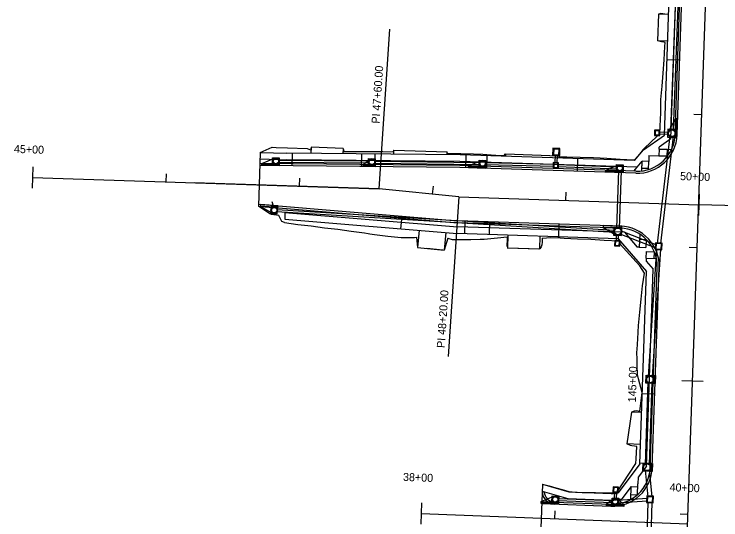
# Model space of a CAD drawing. Extents: x 979959 to 994833, y 1835619 to 1845316.
# Drawn here: x 991984 to 992514, y 1843149 to 1843529 of the extents above; entities that cross this region are included whole.
import ezdxf

# ---------------------------------------------------------------- set-up
doc = ezdxf.new("R2010")
doc.units = 0
for name, color, linetype in [('R_Drainage', 7, 'Continuous'), ('R_Horz Alg', 7, 'Continuous'), ('R_Horz Alg Annot', 7, 'Continuous'), ('R_Horz Alg Stationing', 7, 'Continuous'), ('R_Proposed Const Limits', 7, 'Continuous'), ('R_Proposed Road', 7, 'Continuous'), ('S_CURB', 7, 'Continuous')]:
    doc.layers.add(name, color=color, linetype=linetype)

msp = doc.modelspace()

# ---------------------------------------------------------------- linework, layer by layer
at = {"layer": 'R_Drainage'}
for p, q in [((992481.81, 1843602.61), (992475.81, 1843441.75)), ((992483.81, 1843602.53), (992477.81, 1843441.67)), ((992479.6, 1843450.33), (992474.13, 1843440.93)), ((992480.1, 1843450.31), (992479.62, 1843436.32)), ((992467.26, 1843440.5), (992474.36, 1843440.25)), ((992475.22, 1843437.42), (992465.63, 1843356.75)), ((992467.2, 1843439), (992474.31, 1843438.75)), ((992477.71, 1843437.12), (992468.13, 1843356.67)), ((992169.37, 1843416.7), (992178.88, 1843420.89)), ((992177.41, 1843421.13), (992182.41, 1843421.08)), ((992181.72, 1843419.34), (992250.1, 1843418.69)), ((992245.38, 1843415.98), (992250.36, 1843419.89)), ((992249.43, 1843420.44), (992254.42, 1843420.4)), ((992324.27, 1843415.08), (992333.87, 1843419.05)), ((992332.41, 1843419.32), (992337.41, 1843419.16)), ((992389.32, 1843423.46), (992389.11, 1843416.96)), ((992389.32, 1843423.46), (992389.11, 1843416.96)), ((992390.82, 1843423.41), (992390.6, 1843416.91)), ((992390.82, 1843423.41), (992390.6, 1843416.91)), ((992169.36, 1843416.2), (992182.36, 1843416.08)), ((992181.7, 1843417.84), (992250.09, 1843417.19)), ((992245.38, 1843415.48), (992254.38, 1843415.4)), ((992253.79, 1843417.14), (992332.96, 1843416.02)), ((992253.81, 1843418.64), (992332.98, 1843417.52)), ((992324.25, 1843414.58), (992337.24, 1843414.16)), ((992336.66, 1843415.95), (992388.28, 1843414.73)), ((992336.7, 1843417.45), (992388.33, 1843416.23)), ((992391.28, 1843414.63), (992435.88, 1843412.69)), ((992391.33, 1843416.13), (992435.95, 1843414.19)), ((992427.21, 1843411.7), (992436.81, 1843415.67)), ((992435.35, 1843415.94), (992440.35, 1843415.77)), ((992427.19, 1843411.2), (992440.18, 1843410.78)), ((992436.71, 1843411.66), (992435.29, 1843368.21)), ((992438.71, 1843411.59), (992437.28, 1843368.14)), ((992168.33, 1843384.61), (992177.41, 1843379.56)), ((992168.37, 1843385.11), (992181.32, 1843384.03)), ((992180.49, 1843382.38), (992433.88, 1843366.78)), ((992175.93, 1843379.46), (992180.91, 1843379.05)), ((992180.4, 1843380.89), (992433.78, 1843365.28)), ((992425.3, 1843368.74), (992434.71, 1843363.29)), ((992425.31, 1843369.24), (992439.31, 1843368.78)), ((992438.68, 1843366.27), (992464.86, 1843356.1)), ((992435.22, 1843358.42), (992435.38, 1843363.52)), ((992436.72, 1843358.37), (992436.88, 1843363.48)), ((992437.78, 1843363.93), (992464.77, 1843353.46)), ((992465.24, 1843352.76), (992459.02, 1843256.97)), ((992468.24, 1843352.66), (992462.01, 1843256.77)), ((992458.82, 1843252.92), (992456.69, 1843190.96)), ((992461.82, 1843252.82), (992459.69, 1843190.86)), ((992456.82, 1843186.78), (992458.65, 1843166.88)), ((992459.8, 1843187.06), (992461.68, 1843166.78)), ((992433.84, 1843170.72), (992433.62, 1843165.17)), ((992435.34, 1843170.66), (992435.12, 1843165.11)), ((992378.75, 1843163.26), (992388.38, 1843167.16)), ((992386.92, 1843167.44), (992391.91, 1843167.25)), ((992391.2, 1843165.53), (992432.47, 1843164.1)), ((992427.72, 1843161.54), (992432.81, 1843165.3)), ((992431.89, 1843165.88), (992436.89, 1843165.69)), ((992440.71, 1843161.04), (992435.93, 1843165.18)), ((992435.96, 1843164.39), (992458.38, 1843165.71)), ((992378.73, 1843162.76), (992391.72, 1843162.25)), ((992391.14, 1843164.03), (992432.42, 1843162.6)), ((992427.7, 1843161.04), (992440.69, 1843160.54)), ((992436.08, 1843162.39), (992458.31, 1843163.7)), ((992458.79, 1843162.87), (992457.93, 1843134.59)), ((992461.79, 1843162.77), (992460.86, 1843132.3))]:
    msp.add_line(p, q, dxfattribs=at)
for points in [[(992479.6, 1843450.33), (992479.12, 1843436.34), (992480.62, 1843436.29), (992481.1, 1843450.28)], [(992463.8, 1843441.87), (992463.66, 1843437.87), (992467.66, 1843437.73), (992467.8, 1843441.73)], [(992464.28, 1843441.35), (992464.18, 1843438.35), (992467.18, 1843438.25), (992467.28, 1843441.25)], [(992473.83, 1843442.52), (992473.62, 1843436.53), (992479.62, 1843436.32), (992479.82, 1843442.32)], [(992392.89, 1843428.01), (992387.56, 1843428.18), (992387.38, 1843422.85), (992392.71, 1843422.68)], [(992392.2, 1843427.36), (992388.2, 1843427.49), (992388.07, 1843423.5), (992392.07, 1843423.37)], [(992177.41, 1843421.13), (992182.41, 1843421.08), (992182.36, 1843416.08), (992177.36, 1843416.13)], [(992249.43, 1843420.44), (992254.42, 1843420.4), (992254.38, 1843415.4), (992249.38, 1843415.44)], [(992332.41, 1843419.32), (992337.41, 1843419.16), (992337.24, 1843414.16), (992332.24, 1843414.32)], [(992169.37, 1843416.7), (992182.37, 1843416.58), (992182.35, 1843415.08), (992169.36, 1843415.2)], [(992245.38, 1843415.98), (992254.38, 1843415.9), (992254.37, 1843414.4), (992245.37, 1843414.48)], [(992324.27, 1843415.08), (992337.26, 1843414.66), (992337.21, 1843413.16), (992324.22, 1843413.59)], [(992387.87, 1843417.5), (992387.74, 1843413.5), (992391.74, 1843413.37), (992391.87, 1843417.37)], [(992388.36, 1843416.98), (992388.26, 1843413.98), (992391.26, 1843413.88), (992391.35, 1843416.88)], [(992435.35, 1843415.94), (992440.35, 1843415.77), (992440.18, 1843410.78), (992435.19, 1843410.94)], [(992427.21, 1843411.7), (992440.2, 1843411.28), (992440.15, 1843409.78), (992427.16, 1843410.2)], [(992168.33, 1843384.61), (992181.28, 1843383.53), (992181.41, 1843385.03), (992168.45, 1843386.1)], [(992175.93, 1843379.46), (992180.91, 1843379.05), (992181.32, 1843384.03), (992176.34, 1843384.44)], [(992425.3, 1843368.74), (992439.29, 1843368.28), (992439.34, 1843369.78), (992425.35, 1843370.24)], [(992433.11, 1843362.98), (992439.11, 1843362.79), (992439.31, 1843368.78), (992433.31, 1843368.98)], [(992433.85, 1843354.97), (992437.85, 1843354.83), (992437.98, 1843358.83), (992433.99, 1843358.96)], [(992434.37, 1843355.45), (992437.37, 1843355.35), (992437.47, 1843358.35), (992434.47, 1843358.45)], [(992464.23, 1843352.3), (992469.22, 1843352.13), (992469.4, 1843357.12), (992464.4, 1843357.3)], [(992464.74, 1843352.78), (992468.74, 1843352.64), (992468.88, 1843356.64), (992464.88, 1843356.78)], [(992457.29, 1843251.98), (992457.49, 1843257.97), (992463.49, 1843257.77), (992463.28, 1843251.77)], [(992462.78, 1843251.79), (992462.99, 1843257.78), (992464.49, 1843257.73), (992464.28, 1843251.74)], [(992455.02, 1843186.01), (992455.23, 1843192.01), (992461.23, 1843191.81), (992461.02, 1843185.81)], [(992460.52, 1843185.83), (992460.73, 1843191.82), (992462.23, 1843191.77), (992462.02, 1843185.77)], [(992436.72, 1843174.11), (992432.72, 1843174.27), (992432.57, 1843170.27), (992436.57, 1843170.12)], [(992436.2, 1843173.63), (992433.2, 1843173.75), (992433.09, 1843170.75), (992436.09, 1843170.64)], [(992386.92, 1843167.44), (992391.91, 1843167.25), (992391.72, 1843162.25), (992386.72, 1843162.45)], [(992431.89, 1843165.88), (992436.89, 1843165.69), (992436.7, 1843160.69), (992431.7, 1843160.88)], [(992457.94, 1843167.4), (992457.77, 1843162.41), (992462.76, 1843162.24), (992462.93, 1843167.23)], [(992458.42, 1843166.89), (992458.28, 1843162.89), (992462.28, 1843162.75), (992462.42, 1843166.75)], [(992378.75, 1843163.26), (992391.74, 1843162.75), (992391.68, 1843161.25), (992378.69, 1843161.76)], [(992427.72, 1843161.54), (992440.71, 1843161.04), (992440.65, 1843159.54), (992427.66, 1843160.04)]]:
    msp.add_lwpolyline(points, close=True, dxfattribs=at)
for centre, radius in [((992476.72, 1843439.42), 3), ((992476.72, 1843439.42), 3), ((992476.72, 1843439.42), 2.5), ((992476.72, 1843439.42), 2.5), ((992179.89, 1843418.6), 2.5), ((992179.89, 1843418.6), 2.5), ((992179.89, 1843418.6), 2), ((992179.89, 1843418.6), 2), ((992251.9, 1843417.92), 2.5), ((992251.9, 1843417.92), 2.5), ((992251.9, 1843417.92), 2), ((992251.9, 1843417.92), 2), ((992334.83, 1843416.74), 2.5), ((992334.83, 1843416.74), 2.5), ((992334.83, 1843416.74), 2), ((992334.83, 1843416.74), 2), ((992437.77, 1843413.36), 2.5), ((992437.77, 1843413.36), 2.5), ((992437.77, 1843413.36), 2), ((992437.77, 1843413.36), 2), ((992178.62, 1843381.75), 2.5), ((992178.62, 1843381.75), 2.5), ((992178.62, 1843381.75), 2), ((992178.62, 1843381.75), 2), ((992436.21, 1843365.88), 3), ((992436.21, 1843365.88), 3), ((992436.21, 1843365.88), 2.5), ((992436.21, 1843365.88), 2.5), ((992460.39, 1843254.87), 3), ((992460.39, 1843254.87), 3), ((992460.39, 1843254.87), 2.5), ((992460.39, 1843254.87), 2.5), ((992458.13, 1843188.91), 3), ((992458.13, 1843188.91), 3), ((992458.13, 1843188.91), 2.5), ((992458.13, 1843188.91), 2.5), ((992389.32, 1843164.85), 2.5), ((992389.32, 1843164.85), 2.5), ((992389.32, 1843164.85), 2), ((992389.32, 1843164.85), 2), ((992434.29, 1843163.29), 2.5), ((992434.29, 1843163.29), 2.5), ((992434.29, 1843163.29), 2), ((992434.29, 1843163.29), 2)]:
    msp.add_circle(centre, radius, dxfattribs=at)
at = {"layer": 'R_Horz Alg'}
for p, q in [((992476.02, 1842777.04), (992513.51, 1843870.41)), ((991997.43, 1843406.3), (992257.29, 1843397.77)), ((992257.29, 1843397.77), (992118.61, 1843402.33)), ((992317, 1843391.81), (992257.29, 1843397.77)), ((992317, 1843391.81), (992496.9, 1843385.9)), ((992678.8, 1843379.93), (992496.9, 1843385.9)), ((992288.84, 1843154.22), (992488.69, 1843146.49))]:
    msp.add_line(p, q, dxfattribs=at)
at = {"layer": 'R_Horz Alg Annot'}
for points in [[(992257.29, 1843397.77), (992265.23, 1843517.51)], [(992317, 1843391.81), (992309.06, 1843272.07)]]:
    msp.add_lwpolyline(points, dxfattribs=at)
at = {"layer": 'R_Horz Alg Stationing'}
for points in [[(992493.23, 1843453.86), (992499.22, 1843453.66)], [(991997.7, 1843414.3), (991997.17, 1843398.31)], [(992097.58, 1843409.02), (992097.38, 1843403.02)], [(992197.52, 1843405.74), (992197.33, 1843399.74)], [(992297.69, 1843399.77), (992297.09, 1843393.8)], [(992397.15, 1843395.18), (992396.95, 1843389.18)], [(992497.16, 1843393.9), (992496.64, 1843377.91)], [(992489.8, 1843353.92), (992495.8, 1843353.72)], [(992484.37, 1843254.05), (992500.36, 1843253.5)], [(992289.15, 1843162.21), (992288.53, 1843146.23)], [(992389, 1843156.35), (992388.76, 1843150.36)], [(992482.94, 1843154.04), (992488.94, 1843153.83)]]:
    msp.add_lwpolyline(points, dxfattribs=at)
at = {"layer": 'R_Proposed Const Limits'}
for p, q in [((992467.72, 1843439.04), (992461.71, 1843433.43)), ((992206.29, 1843428.92), (992205.84, 1843427.03)), ((992230.27, 1843428.12), (992230.72, 1843425.9)), ((992268.26, 1843426.82), (992267.78, 1843425.54)), ((992308.61, 1843424.28), (992308.27, 1843425.46)), ((992285.29, 1843361.59), (992286.06, 1843353.79)), ((992308.84, 1843360.71), (992305.97, 1843351.8))]:
    msp.add_line(p, q, dxfattribs=at)
for points in [[(992471.61, 1843528.87), (992470.12, 1843529.11), (992468.53, 1843529.29), (992466.78, 1843528.81)], [(992471.73, 1843507.57), (992471.06, 1843507.7), (992469.07, 1843507.95), (992467.08, 1843508.55), (992466.09, 1843508.82)], [(992467.72, 1843439.04), (992468.03, 1843444.72), (992468.58, 1843454.71), (992468.62, 1843464.71), (992469.42, 1843474.69), (992470.23, 1843484.67), (992470.94, 1843494.65), (992471.56, 1843504.63), (992471.73, 1843507.57)], [(992461.71, 1843433.43), (992455.38, 1843427.34), (992452.53, 1843423.75), (992448.96, 1843419.67)], [(992168.14, 1843425.06), (992177.12, 1843428.92), (992180.02, 1843428.86), (992188.49, 1843428.53), (992203.43, 1843428.08), (992205.84, 1843427.03)], [(992230.72, 1843425.9), (992238.21, 1843425.91), (992248.21, 1843425.82), (992251.1, 1843425.72), (992252.21, 1843425.68), (992260.09, 1843425.77), (992267.78, 1843425.54)], [(992308.61, 1843424.28), (992310.18, 1843424.22)], [(992310.18, 1843424.22), (992318.61, 1843424.34), (992328.06, 1843424.13), (992335.06, 1843423.83), (992338.05, 1843423.61), (992348.03, 1843422.68)], [(992348.03, 1843422.68), (992351.06, 1843422.82)], [(992351.06, 1843422.82), (992352.07, 1843423.97)], [(992392.51, 1843422.03), (992392.05, 1843422.64)], [(992392.51, 1843422.03), (992395.02, 1843421.83), (992398.02, 1843421.81), (992408.02, 1843421.57), (992418.02, 1843421.22), (992428.01, 1843420.88), (992437.99, 1843420.14), (992447.98, 1843419.54), (992449.02, 1843419.74)], [(992186.43, 1843372.52), (992184.24, 1843373.38), (992182.04, 1843377.91), (992176.59, 1843378.57), (992175.37, 1843379.06), (992166.82, 1843384.73)], [(992186.43, 1843372.52), (992196.39, 1843371.15), (992206.35, 1843369.96), (992216.32, 1843368.65), (992226.28, 1843367.45), (992236.24, 1843366.08), (992246.2, 1843364.76), (992249.08, 1843364.32), (992250.19, 1843364.15), (992253.87, 1843363.5), (992263.8, 1843362.29), (992273.74, 1843361.24), (992281.78, 1843361.17), (992283.8, 1843361.26), (992285.28, 1843361.62)], [(992308.83, 1843360.69), (992312.15, 1843359.7), (992315.94, 1843359.75), (992325.95, 1843359.89), (992332.96, 1843359.98), (992335.96, 1843360.01), (992346, 1843361.04), (992353.4, 1843361.8)], [(992353.4, 1843361.8), (992353.36, 1843360.6), (992353.24, 1843358.6), (992352.91, 1843356.61), (992353.12, 1843355.07), (992353.76, 1843353.58)], [(992379.47, 1843360.78), (992379.62, 1843359.74), (992379.5, 1843357.74), (992379.24, 1843355.75), (992378.67, 1843354.27), (992377.75, 1843352.76)], [(992379.47, 1843360.78), (992386.03, 1843361.35), (992393.02, 1843360.96), (992396.02, 1843360.83), (992406.01, 1843360.37), (992416.01, 1843360.03), (992425.99, 1843359.41), (992437.31, 1843358.85)], [(992437.31, 1843358.85), (992438.13, 1843356.17), (992449.93, 1843343.09), (992452.78, 1843340.14)], [(992454.48, 1843245.07), (992451.64, 1843255.17), (992451.12, 1843258.64), (992450.8, 1843265.21), (992450.67, 1843269.67), (992450.54, 1843275.22), (992450.68, 1843277.34), (992451.21, 1843285.2), (992451.86, 1843295.19), (992452.77, 1843305.16), (992453.67, 1843315.14), (992454.74, 1843325.11), (992456.33, 1843334.47), (992452.78, 1843340.14)], [(992452.79, 1843230.79), (992453.29, 1843235.1), (992454.48, 1843245.07)], [(992452.79, 1843230.79), (992451.56, 1843231), (992450.02, 1843231.27), (992448.4, 1843231.1), (992446.54, 1843230.33)], [(992450.56, 1843204.59), (992448.66, 1843204.81), (992446.67, 1843205.05), (992445.68, 1843205.17), (992443.05, 1843206.44)], [(992449.65, 1843191.83), (992449.9, 1843195.2), (992450.56, 1843204.59)], [(992379.76, 1843176.2), (992384.71, 1843174.93), (992389.66, 1843173.55), (992394.61, 1843172.15), (992399.56, 1843170.66), (992404.55, 1843170.33), (992409.54, 1843170.12), (992414.54, 1843169.98), (992419.54, 1843169.95), (992424.54, 1843169.87), (992429.55, 1843169.87), (992434.56, 1843170.13), (992435.61, 1843170.08), (992449.65, 1843191.83)]]:
    msp.add_lwpolyline(points, dxfattribs=at)
at = {"layer": 'R_Proposed Road'}
for p, q in [((992471.17, 1843437.97), (992479.58, 1843683.42)), ((992476.08, 1843435.17), (992484.58, 1843683.25)), ((992479.19, 1843438.47), (992487.58, 1843683.15)), ((992480.69, 1843438.42), (992489.09, 1843683.28)), ((992466.78, 1843528.81), (992466.09, 1843508.82)), ((992474.27, 1843528.56), (992466.78, 1843528.81)), ((992473.59, 1843508.57), (992466.09, 1843508.82)), ((992482.6, 1843494.25), (992473.11, 1843494.58)), ((992455.58, 1843427.05), (992471.17, 1843437.97)), ((992476.08, 1843435.17), (992467.29, 1843429.15)), ((992168.14, 1843425), (992166.82, 1843384.73)), ((992168.14, 1843425), (992188.13, 1843424.53)), ((992317.92, 1843423.3), (992188.13, 1843424.53)), ((992230.27, 1843428.12), (992206.29, 1843428.92)), ((992268.28, 1843423.77), (992268.26, 1843426.82)), ((992268.26, 1843426.82), (992308.27, 1843425.46)), ((992308.29, 1843423.39), (992308.27, 1843425.46)), ((992448.73, 1843419), (992455.58, 1843427.05)), ((992467.24, 1843427.65), (992467.07, 1843422.65)), ((992467.24, 1843427.65), (992467.29, 1843429.15)), ((992467.24, 1843427.65), (992473.24, 1843427.44)), ((992473.24, 1843427.44), (992473.07, 1843422.45)), ((992473.24, 1843427.44), (992476.5, 1843427.33)), ((992167.98, 1843420.19), (992187.97, 1843419.53)), ((992317.78, 1843418.3), (992187.97, 1843419.53)), ((992254.35, 1843414.4), (992254.28, 1843423.9)), ((992448.73, 1843419), (992317.92, 1843423.3)), ((992322.37, 1843423.15), (992322.06, 1843413.66)), ((992338.02, 1843422.64), (992337.71, 1843413.14)), ((992352.07, 1843423.97), (992352.01, 1843422.18)), ((992352.07, 1843423.97), (992392.05, 1843422.64)), ((992392.05, 1843422.64), (992391.99, 1843420.86)), ((992405.98, 1843420.4), (992405.67, 1843410.91)), ((992459.61, 1843422.91), (992459.45, 1843418.25)), ((992459.61, 1843422.91), (992467.07, 1843422.65)), ((992467.07, 1843422.65), (992473.07, 1843422.45)), ((992473.07, 1843422.45), (992473.57, 1843422.43)), ((992317.72, 1843413.8), (992167.82, 1843415.22)), ((992317.75, 1843415.3), (992167.87, 1843416.72)), ((992449.72, 1843409.46), (992317.72, 1843413.8)), ((992449.77, 1843410.96), (992317.75, 1843415.3)), ((992450.67, 1843413.93), (992317.85, 1843418.3)), ((992448.21, 1843411.01), (992454.45, 1843418.42)), ((992454.2, 1843411.16), (992454.45, 1843418.42)), ((992454.2, 1843411.16), (992454.34, 1843415.16)), ((992459.45, 1843418.25), (992454.45, 1843418.42)), ((992459.24, 1843412.26), (992459.45, 1843418.25)), ((992459.27, 1843412.99), (992454.27, 1843413.16)), ((992166.82, 1843384.73), (992316.32, 1843372.32)), ((992166.87, 1843386.23), (992316.41, 1843373.82)), ((992186.67, 1843380.07), (992186.51, 1843375.07)), ((992186.67, 1843380.07), (992316.14, 1843369.33)), ((992274.34, 1843377.31), (992273.4, 1843367.86)), ((992186.51, 1843375.07), (992315.86, 1843364.33)), ((992438.22, 1843368.32), (992316.32, 1843372.32)), ((992438.27, 1843369.82), (992316.41, 1843373.82)), ((992321.58, 1843373.65), (992321.27, 1843364.15)), ((992340.08, 1843363.54), (992340.39, 1843373.03)), ((992392.05, 1843361.83), (992392.36, 1843371.33)), ((992287.35, 1843366.7), (992286.06, 1843353.79)), ((992441.16, 1843365.22), (992316.14, 1843369.33)), ((992307.29, 1843365.04), (992305.97, 1843351.8)), ((992436.43, 1843360.37), (992315.86, 1843364.33)), ((992353.76, 1843353.58), (992354.07, 1843363.08)), ((992377.75, 1843352.76), (992378.06, 1843362.29)), ((992441.16, 1843365.22), (992450.7, 1843354.12)), ((992452.65, 1843363.84), (992452.33, 1843354.07)), ((992436.43, 1843360.37), (992457.65, 1843335.68)), ((992452.53, 1843360.06), (992457.52, 1843359.9)), ((992457.52, 1843359.9), (992457.33, 1843353.9)), ((992286.06, 1843353.79), (992305.97, 1843351.8)), ((992304.97, 1843351.9), (992293.03, 1843353.09)), ((992353.16, 1843353.6), (992377.14, 1843352.78)), ((992353.76, 1843353.58), (992377.75, 1843352.76)), ((992452.33, 1843354.07), (992450.7, 1843354.12)), ((992452.33, 1843354.07), (992457.33, 1843353.9)), ((992457.53, 1843345.76), (992457.7, 1843350.76)), ((992457.7, 1843350.76), (992463.69, 1843350.55)), ((992463.52, 1843345.55), (992463.69, 1843350.55)), ((992457.53, 1843345.76), (992457.45, 1843343.59)), ((992457.53, 1843345.76), (992465.22, 1843345.5)), ((992457.45, 1843343.59), (992462.72, 1843337.46)), ((992452.71, 1843191.6), (992457.65, 1843335.68)), ((992457.66, 1843189.87), (992462.72, 1843337.46)), ((992460.62, 1843188.73), (992465.77, 1843338.86)), ((992462.12, 1843188.68), (992467.27, 1843338.81)), ((992464.01, 1843243.74), (992454.51, 1843244.07)), ((992446.54, 1843230.33), (992443.05, 1843206.44)), ((992454.03, 1843230.07), (992446.54, 1843230.33)), ((992453.21, 1843206.09), (992443.05, 1843206.44)), ((992452.71, 1843191.6), (992436.39, 1843169.66)), ((992462.23, 1843191.77), (992452.73, 1843192.1)), ((992457.66, 1843189.87), (992451.53, 1843181.63)), ((992451.53, 1843181.63), (992451.36, 1843176.63)), ((992379.76, 1843176.2), (992377.63, 1843121.23)), ((992379.76, 1843176.2), (992399.55, 1843170.46)), ((992451.04, 1843168.38), (992451.36, 1843176.63)), ((992379.56, 1843171.05), (992398.74, 1843165.48)), ((992379.56, 1843170.57), (992381.06, 1843170.61)), ((992399.55, 1843170.46), (992431.35, 1843169.23)), ((992446.27, 1843174.57), (992439.34, 1843165.25)), ((992445.89, 1843164.75), (992446.27, 1843174.57)), ((992446.27, 1843174.57), (992451.27, 1843174.37)), ((992398.74, 1843165.48), (992431.15, 1843164.23)), ((992446.04, 1843168.57), (992451.04, 1843168.38)), ((992379.2, 1843161.74), (992430.98, 1843159.73)), ((992388.75, 1843162.87), (992431.04, 1843161.23))]:
    msp.add_line(p, q, dxfattribs=at)
for points in [[(992192.13, 1843424.49), (992191.82, 1843414.99)], [(992206.29, 1843428.92), (992206.14, 1843424.36)], [(992230.27, 1843428.12), (992230.14, 1843424.13)], [(992244.15, 1843424), (992243.83, 1843414.5)]]:
    msp.add_lwpolyline(points, dxfattribs=at)
for centre, radius, start, end in [((992450.71, 1843439.45), 30, 268.1194, 358.0361), ((992450.71, 1843439.45), 28.5, 268.1194, 358.0361), ((992437.29, 1843339.83), 28.5, 358.0361, 88.1194), ((992437.29, 1843339.83), 30, 358.0361, 88.1194), ((992432.14, 1843189.71), 30, 267.7861, 358.0361), ((992432.14, 1843189.71), 28.5, 267.7861, 358.0361), ((992389.06, 1843170.86), 9.5, 181.7845, 267.7861), ((992389.06, 1843170.86), 8, 181.7845, 267.7861), ((992432.14, 1843189.71), 25.5, 267.7861, 286.4071), ((992432.14, 1843189.71), 20.5, 267.7861, 281.9633)]:
    msp.add_arc(centre, radius, start, end, dxfattribs=at)
at = {"layer": 'S_CURB'}
msp.add_lwpolyline([(992178.07, 1843384.88), (992177.17, 1843388)], dxfattribs=at)

# ---------------------------------------------------------------- texts
at = {"layer": 'R_Horz Alg Annot'}
for s, p in [('PI 47+60.00', (992257.52, 1843446.57)), ('PI 48+20.00', (992306.46, 1843278.26))]:
    msp.add_text(s, height=6, rotation=86.2082, dxfattribs=at).set_placement(p)
at = {"layer": 'R_Horz Alg Stationing'}
for s, rotation, p in [('45+00', 358.1194, (991983.39, 1843424.78)), ('50+00', 358.1194, (992482.85, 1843404.37)), ('145+00', 88.0361, (992449.79, 1843237.58)), ('38+00', 357.7861, (992275.13, 1843178.77)), ('40+00', 357.7861, (992474.98, 1843171.04))]:
    msp.add_text(s, height=6, rotation=rotation, dxfattribs=at).set_placement(p)

doc.saveas('drawing.dxf')
